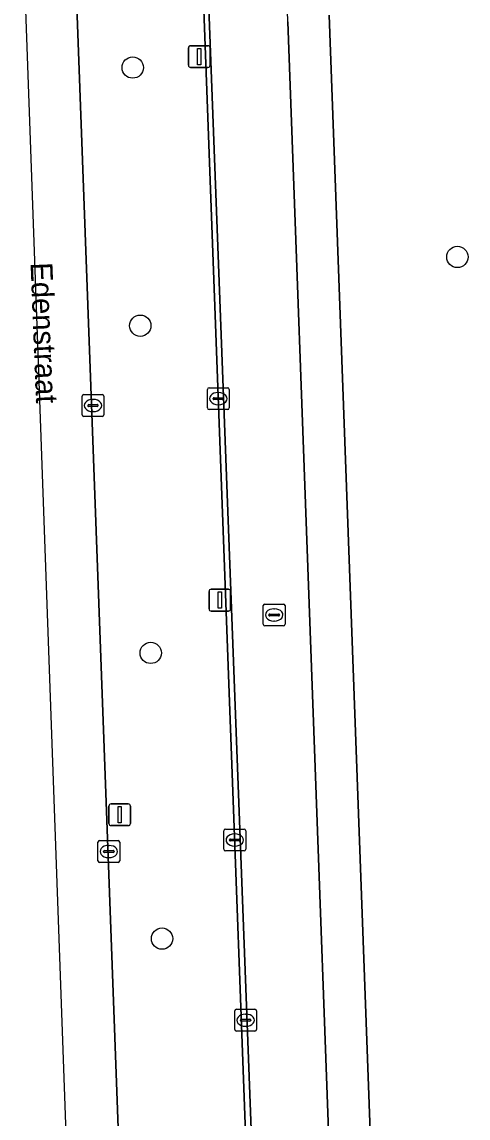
# Model space of a CAD drawing. Extents: x 160663 to 161506, y 382245 to 383291.
# Drawn here: x 161331.2 to 161351.6, y 382332.6 to 382382.9 of the extents above; entities that cross this region are included whole.
import ezdxf

# ---------------------------------------------------------------- set-up
doc = ezdxf.new("R2010")
doc.units = 0
for name, color, linetype in [('IMGEO_Berm_groen', 7, 'Continuous'), ('IMGEO_Boom', 7, 'Continuous'), ('IMGEO_Fietspad_gesloten', 7, 'Continuous'), ('IMGEO_Groenvoorziening', 7, 'Continuous'), ('IMGEO_Kolk', 7, 'Continuous'), ('IMGEO_Lichtmast', 7, 'Continuous'), ('IMGEO_Openbare_ruimte_label', 7, 'Continuous'), ('IMGEO_Rijbaan_lokaal_gesloten', 7, 'Continuous'), ('IMGEO_Rijbaan_lokaal_open', 7, 'Continuous'), ('IMGEO_Rioolput', 7, 'Continuous'), ('IMGEO_Voetpad_open', 7, 'Continuous')]:
    doc.layers.add(name, color=color, linetype=linetype)

msp = doc.modelspace()

# ---------------------------------------------------------------- linework, layer by layer
at = {"layer": 'IMGEO_Berm_groen'}
for points in [[(161333.271, 382395.058), (161333.526, 382388.163), (161336.376, 382311.036)], [(161342.745, 382296.505), (161339.458, 382385.105)]]:
    msp.add_lwpolyline(points, dxfattribs=at)
at = {"layer": 'IMGEO_Boom'}
for centre in [(161336.258, 382380.793), (161351.13, 382372.11), (161336.603, 382368.955), (161337.083, 382353.953), (161337.601, 382340.85)]:
    msp.add_circle(centre, 0.489, dxfattribs=at)
at = {"layer": 'IMGEO_Fietspad_gesloten'}
for points in [[(161339.691, 382385.147), (161343.028, 382296.475)], [(161346.525, 382296.587), (161343.37, 382382.884)]]:
    msp.add_lwpolyline(points, dxfattribs=at)
msp.add_arc((161234.723, 382377.161), 108.798, 3.01528, 11.64041, dxfattribs=at)
at = {"layer": 'IMGEO_Groenvoorziening'}
msp.add_lwpolyline([(161345.261, 382383.192), (161348.431, 382296.657)], dxfattribs=at)
at = {"layer": 'IMGEO_Kolk'}
for p, q in [((161339.681, 382365.185), (161339.681, 382366.037)), ((161339.756, 382366.111), (161340.608, 382366.111)), ((161340.169, 382365.891), (161340.194, 382365.891)), ((161340.682, 382366.037), (161340.682, 382365.185)), ((161333.939, 382364.869), (161333.939, 382365.721)), ((161334.014, 382365.795), (161334.866, 382365.795)), ((161334.241, 382365.338), (161334.639, 382365.338)), ((161334.427, 382365.575), (161334.452, 382365.575)), ((161334.94, 382365.721), (161334.94, 382364.869)), ((161339.94, 382365.605), (161339.94, 382365.617)), ((161340.378, 382365.568), (161339.98, 382365.568)), ((161339.983, 382365.654), (161340.381, 382365.654)), ((161340.424, 382365.617), (161340.424, 382365.605)), ((161334.198, 382365.289), (161334.198, 382365.301)), ((161334.636, 382365.252), (161334.238, 382365.252)), ((161334.45, 382365.015), (161334.425, 382365.015)), ((161334.682, 382365.301), (161334.682, 382365.289)), ((161340.608, 382365.111), (161339.756, 382365.111)), ((161340.192, 382365.331), (161340.167, 382365.331)), ((161334.866, 382364.795), (161334.014, 382364.795)), ((161340.432, 382344.946), (161340.432, 382345.798)), ((161340.507, 382345.872), (161341.359, 382345.872)), ((161341.433, 382345.798), (161341.433, 382344.946)), ((161334.663, 382344.417), (161334.663, 382345.269)), ((161334.738, 382345.343), (161335.59, 382345.343)), ((161335.664, 382345.269), (161335.664, 382344.417)), ((161340.691, 382345.366), (161340.691, 382345.378)), ((161341.129, 382345.329), (161340.731, 382345.329)), ((161340.734, 382345.415), (161341.132, 382345.415)), ((161340.92, 382345.652), (161340.945, 382345.652)), ((161341.175, 382345.378), (161341.175, 382345.366)), ((161334.922, 382344.837), (161334.922, 382344.849)), ((161335.36, 382344.8), (161334.962, 382344.8)), ((161334.965, 382344.886), (161335.363, 382344.886)), ((161335.151, 382345.123), (161335.176, 382345.123)), ((161335.406, 382344.849), (161335.406, 382344.837)), ((161341.359, 382344.872), (161340.507, 382344.872)), ((161340.943, 382345.092), (161340.918, 382345.092)), ((161335.59, 382344.343), (161334.738, 382344.343)), ((161335.174, 382344.563), (161335.149, 382344.563)), ((161340.93, 382336.683), (161340.93, 382337.535)), ((161341.005, 382337.609), (161341.857, 382337.609)), ((161341.418, 382337.389), (161341.443, 382337.389)), ((161341.931, 382337.535), (161341.931, 382336.683)), ((161341.189, 382337.103), (161341.189, 382337.115)), ((161341.627, 382337.066), (161341.229, 382337.066)), ((161341.232, 382337.152), (161341.63, 382337.152)), ((161341.441, 382336.829), (161341.416, 382336.829)), ((161341.673, 382337.115), (161341.673, 382337.103)), ((161341.857, 382336.609), (161341.005, 382336.609))]:
    msp.add_line(p, q, dxfattribs=at)
for points in [[(161339.681, 382365.185), (161339.681, 382366.037)], [(161339.756, 382366.111), (161340.608, 382366.111)], [(161340.682, 382366.037), (161340.682, 382365.185)], [(161333.939, 382364.869), (161333.939, 382365.721)], [(161334.014, 382365.795), (161334.866, 382365.795)], [(161334.94, 382365.721), (161334.94, 382364.869)], [(161340.608, 382365.111), (161339.756, 382365.111)], [(161334.866, 382364.795), (161334.014, 382364.795)], [(161340.432, 382344.946), (161340.432, 382345.798)], [(161340.507, 382345.872), (161341.359, 382345.872)], [(161341.433, 382345.798), (161341.433, 382344.946)], [(161334.663, 382344.417), (161334.663, 382345.269)], [(161334.738, 382345.343), (161335.59, 382345.343)], [(161335.664, 382345.269), (161335.664, 382344.417)], [(161341.359, 382344.872), (161340.507, 382344.872)], [(161335.59, 382344.343), (161334.738, 382344.343)], [(161340.93, 382336.683), (161340.93, 382337.535)], [(161341.005, 382337.609), (161341.857, 382337.609)], [(161341.931, 382337.535), (161341.931, 382336.683)], [(161341.857, 382336.609), (161341.005, 382336.609)]]:
    msp.add_lwpolyline(points, dxfattribs=at)
for centre, radius, start, end in [((161339.758, 382366.035), 0.0765, 91.552, 178.448), ((161339.758, 382366.035), 0.0765, 91.552, 178.448), ((161340.606, 382366.035), 0.0765, 1.552, 88.448), ((161340.606, 382366.035), 0.0765, 1.552, 88.448), ((161334.016, 382365.719), 0.0765, 91.552, 178.448), ((161334.016, 382365.719), 0.0765, 91.552, 178.448), ((161334.238, 382365.298), 0.0403, 85.8775, 175.7526), ((161334.643, 382365.3), 0.0386, 1.7309, 96.639), ((161334.864, 382365.719), 0.0765, 1.552, 88.448), ((161334.864, 382365.719), 0.0765, 1.552, 88.448), ((161339.98, 382365.614), 0.0403, 85.8775, 175.7526), ((161339.977, 382365.604), 0.0366, 178.938, 274.7102), ((161340.381, 382365.611), 0.043, 264.8664, 352.4533), ((161340.385, 382365.616), 0.0386, 1.7309, 96.639), ((161334.016, 382364.871), 0.0765, 181.552, 268.448), ((161334.016, 382364.871), 0.0765, 181.552, 268.448), ((161334.235, 382365.288), 0.0366, 178.938, 274.7102), ((161334.639, 382365.295), 0.043, 264.8664, 352.4533), ((161334.864, 382364.871), 0.0765, 271.552, 358.448), ((161334.864, 382364.871), 0.0765, 271.552, 358.448), ((161339.758, 382365.187), 0.0765, 181.552, 268.448), ((161339.758, 382365.187), 0.0765, 181.552, 268.448), ((161340.606, 382365.187), 0.0765, 271.552, 358.448), ((161340.606, 382365.187), 0.0765, 271.552, 358.448), ((161340.509, 382345.796), 0.0765, 91.552, 178.448), ((161340.509, 382345.796), 0.0765, 91.552, 178.448), ((161341.357, 382345.796), 0.0765, 1.552, 88.448), ((161341.357, 382345.796), 0.0765, 1.552, 88.448), ((161334.74, 382345.267), 0.0765, 91.552, 178.448), ((161334.74, 382345.267), 0.0765, 91.552, 178.448), ((161335.588, 382345.267), 0.0765, 1.552, 88.448), ((161335.588, 382345.267), 0.0765, 1.552, 88.448), ((161340.731, 382345.375), 0.0403, 85.8775, 175.7526), ((161340.728, 382345.365), 0.0366, 178.938, 274.7102), ((161341.132, 382345.372), 0.043, 264.8664, 352.4533), ((161341.136, 382345.377), 0.0386, 1.7309, 96.639), ((161334.962, 382344.846), 0.0403, 85.8775, 175.7526), ((161334.959, 382344.836), 0.0366, 178.938, 274.7102), ((161335.363, 382344.843), 0.043, 264.8664, 352.4533), ((161335.367, 382344.848), 0.0386, 1.7309, 96.639), ((161340.509, 382344.948), 0.0765, 181.552, 268.448), ((161340.509, 382344.948), 0.0765, 181.552, 268.448), ((161341.357, 382344.948), 0.0765, 271.552, 358.448), ((161341.357, 382344.948), 0.0765, 271.552, 358.448), ((161334.74, 382344.419), 0.0765, 181.552, 268.448), ((161334.74, 382344.419), 0.0765, 181.552, 268.448), ((161335.588, 382344.419), 0.0765, 271.552, 358.448), ((161335.588, 382344.419), 0.0765, 271.552, 358.448), ((161341.007, 382337.533), 0.0765, 91.552, 178.448), ((161341.007, 382337.533), 0.0765, 91.552, 178.448), ((161341.855, 382337.533), 0.0765, 1.552, 88.448), ((161341.855, 382337.533), 0.0765, 1.552, 88.448), ((161341.229, 382337.112), 0.0403, 85.8775, 175.7526), ((161341.226, 382337.102), 0.0366, 178.938, 274.7102), ((161341.63, 382337.109), 0.043, 264.8664, 352.4533), ((161341.634, 382337.114), 0.0386, 1.7309, 96.639), ((161341.007, 382336.685), 0.0765, 181.552, 268.448), ((161341.007, 382336.685), 0.0765, 181.552, 268.448), ((161341.855, 382336.685), 0.0765, 271.552, 358.448), ((161341.855, 382336.685), 0.0765, 271.552, 358.448)]:
    msp.add_arc(centre, radius, start, end, dxfattribs=at)
for centre, major_axis, ratio, start_param, end_param in [((161340.168, 382365.611), (-0.387, 0.002), 0.722429, 4.712389, 7.853982), ((161340.193, 382365.611), (-0.39, 0.002), 0.717154, 1.570796, 4.712389), ((161334.426, 382365.295), (-0.387, 0.002), 0.722429, 4.712389, 7.853982), ((161334.451, 382365.295), (-0.39, 0.002), 0.717154, 1.570796, 4.712389), ((161340.919, 382345.372), (-0.387, 0.002), 0.722429, 4.712389, 7.853982), ((161340.944, 382345.372), (-0.39, 0.002), 0.717154, 1.570796, 4.712389), ((161335.15, 382344.843), (-0.387, 0.002), 0.722429, 4.712389, 7.853982), ((161335.175, 382344.843), (-0.39, 0.002), 0.717154, 1.570796, 4.712389), ((161341.417, 382337.109), (-0.387, 0.002), 0.722429, 4.712389, 7.853982), ((161341.442, 382337.109), (-0.39, 0.002), 0.717154, 1.570796, 4.712389)]:
    msp.add_ellipse(centre, major_axis=major_axis, ratio=ratio, start_param=start_param, end_param=end_param, dxfattribs=at)
at = {"layer": 'IMGEO_Lichtmast'}
for p, q in [((161338.81, 382380.895), (161338.81, 382381.695)), ((161338.81, 382381.695), (161338.81, 382380.895)), ((161338.91, 382381.795), (161339.7, 382381.795)), ((161339.7, 382381.795), (161338.91, 382381.795)), ((161339.8, 382381.695), (161339.8, 382380.895)), ((161339.8, 382380.895), (161339.8, 382381.695)), ((161339.7, 382380.795), (161338.91, 382380.795)), ((161338.91, 382380.795), (161339.7, 382380.795)), ((161339.854, 382356.872), (161340.644, 382356.872)), ((161340.644, 382356.872), (161339.854, 382356.872)), ((161339.754, 382355.972), (161339.754, 382356.772)), ((161339.754, 382356.772), (161339.754, 382355.972)), ((161340.744, 382356.772), (161340.744, 382355.972)), ((161340.744, 382355.972), (161340.744, 382356.772)), ((161340.644, 382355.872), (161339.854, 382355.872)), ((161339.854, 382355.872), (161340.644, 382355.872)), ((161335.167, 382346.131), (161335.167, 382346.931)), ((161335.167, 382346.931), (161335.167, 382346.131)), ((161335.267, 382347.031), (161336.057, 382347.031)), ((161336.057, 382347.031), (161335.267, 382347.031)), ((161336.157, 382346.931), (161336.157, 382346.131)), ((161336.157, 382346.131), (161336.157, 382346.931)), ((161336.057, 382346.031), (161335.267, 382346.031)), ((161335.267, 382346.031), (161336.057, 382346.031))]:
    msp.add_line(p, q, dxfattribs=at)
for points in [[(161339.23, 382381.67), (161339.38, 382381.67), (161339.38, 382380.92), (161339.23, 382380.92), (161339.23, 382381.67)], [(161340.174, 382356.747), (161340.324, 382356.747), (161340.324, 382355.997), (161340.174, 382355.997), (161340.174, 382356.747)], [(161335.587, 382346.906), (161335.737, 382346.906), (161335.737, 382346.156), (161335.587, 382346.156), (161335.587, 382346.906)]]:
    msp.add_lwpolyline(points, dxfattribs=at)
for centre, start, end in [((161338.91, 382381.695), 90, 180), ((161338.91, 382381.695), 90, 180), ((161339.7, 382381.695), 0, 90), ((161339.7, 382381.695), 360, 90), ((161338.91, 382380.895), 180, 270), ((161338.91, 382380.895), 180, 270), ((161339.7, 382380.895), 270, 0), ((161339.7, 382380.895), 270, 0), ((161339.854, 382356.772), 90, 180), ((161339.854, 382356.772), 90, 180), ((161340.644, 382356.772), 0, 90), ((161340.644, 382356.772), 360, 90), ((161339.854, 382355.972), 180, 270), ((161339.854, 382355.972), 180, 270), ((161340.644, 382355.972), 270, 0), ((161340.644, 382355.972), 270, 0), ((161335.267, 382346.931), 90, 180), ((161335.267, 382346.931), 90, 180), ((161336.057, 382346.931), 0, 90), ((161336.057, 382346.931), 360, 90), ((161335.267, 382346.131), 180, 270), ((161335.267, 382346.131), 180, 270), ((161336.057, 382346.131), 270, 0), ((161336.057, 382346.131), 270, 0)]:
    msp.add_arc(centre, 0.1, start, end, dxfattribs=at)
at = {"layer": 'IMGEO_Rijbaan_lokaal_gesloten'}
msp.add_lwpolyline([(161336.376, 382311.036), (161333.526, 382388.163), (161331.185, 382388.125), (161333.648, 382319.136), (161335.187, 382295.912), (161340.949, 382273.977)], dxfattribs=at)
at = {"layer": 'IMGEO_Rijbaan_lokaal_open'}
for points in [[(161339.458, 382385.105), (161342.745, 382296.505)], [(161343.028, 382296.475), (161339.691, 382385.147)]]:
    msp.add_lwpolyline(points, dxfattribs=at)
at = {"layer": 'IMGEO_Rioolput'}
for p, q in [((161342.238, 382355.266), (161342.238, 382356.118)), ((161342.313, 382356.192), (161343.165, 382356.192)), ((161342.726, 382355.972), (161342.751, 382355.972)), ((161343.239, 382356.118), (161343.239, 382355.266)), ((161342.497, 382355.686), (161342.497, 382355.698)), ((161342.935, 382355.649), (161342.537, 382355.649)), ((161342.54, 382355.735), (161342.938, 382355.735)), ((161342.749, 382355.412), (161342.724, 382355.412)), ((161342.981, 382355.698), (161342.981, 382355.686)), ((161343.165, 382355.192), (161342.313, 382355.192))]:
    msp.add_line(p, q, dxfattribs=at)
for points in [[(161342.238, 382355.266), (161342.238, 382356.118)], [(161342.313, 382356.192), (161343.165, 382356.192)], [(161343.239, 382356.118), (161343.239, 382355.266)], [(161343.165, 382355.192), (161342.313, 382355.192)]]:
    msp.add_lwpolyline(points, dxfattribs=at)
for centre, radius, start, end in [((161342.315, 382356.116), 0.0765, 91.552, 178.448), ((161342.315, 382356.116), 0.0765, 91.552, 178.448), ((161343.163, 382356.116), 0.0765, 1.552, 88.448), ((161343.163, 382356.116), 0.0765, 1.552, 88.448), ((161342.537, 382355.695), 0.0403, 85.8775, 175.7526), ((161342.534, 382355.685), 0.0366, 178.938, 274.7102), ((161342.938, 382355.692), 0.043, 264.8664, 352.4533), ((161342.942, 382355.697), 0.0386, 1.7309, 96.639), ((161342.315, 382355.268), 0.0765, 181.552, 268.448), ((161342.315, 382355.268), 0.0765, 181.552, 268.448), ((161343.163, 382355.268), 0.0765, 271.552, 358.448), ((161343.163, 382355.268), 0.0765, 271.552, 358.448)]:
    msp.add_arc(centre, radius, start, end, dxfattribs=at)
for centre, major_axis, ratio, start_param, end_param in [((161342.725, 382355.692), (-0.387, 0.002), 0.722429, 4.712389, 7.853982), ((161342.75, 382355.692), (-0.39, 0.002), 0.717154, 1.570796, 4.712389)]:
    msp.add_ellipse(centre, major_axis=major_axis, ratio=ratio, start_param=start_param, end_param=end_param, dxfattribs=at)
at = {"layer": 'IMGEO_Voetpad_open'}
for points in [[(161348.431, 382296.657), (161345.261, 382383.192)], [(161343.37, 382382.884), (161346.525, 382296.587)]]:
    msp.add_lwpolyline(points, dxfattribs=at)
msp.add_arc((161234.723, 382377.161), 108.798, 3.01528, 11.64041, dxfattribs=at)

# ---------------------------------------------------------------- texts
at = {"layer": 'IMGEO_Openbare_ruimte_label'}
msp.add_text('Edenstraat', height=1, rotation=272.2929, dxfattribs=at).set_placement((161331.577, 382371.84))

doc.saveas('drawing.dxf')
